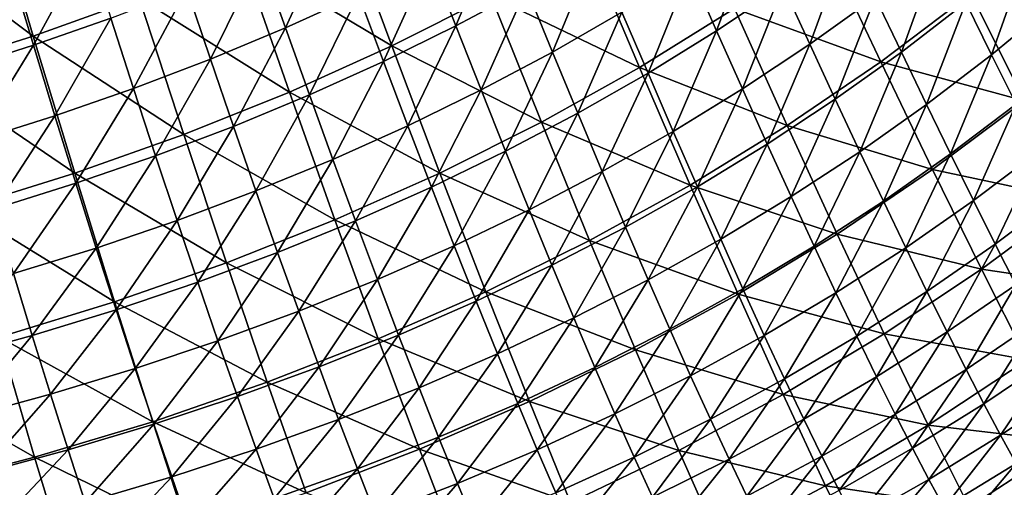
# Model space of a CAD drawing. Header units: millimetres. Extents: x -300 to 300, y -500 to 500.
# Tile 278 of 656: x 99 to 170, y -444 to -411. Entities that reach past the tile are written whole.
import ezdxf

# ---------------------------------------------------------------- set-up
doc = ezdxf.new("R2010")
doc.units = ezdxf.units.MM
doc.header["$LTSCALE"] = 81.481481
doc.layers.add('19', color=7, linetype='CONTINUOUS')
doc.layers.add('21', color=7, linetype='CONTINUOUS')

msp = doc.modelspace()

# ---------------------------------------------------------------- linework, layer by layer
at = {"layer": '19', "color": 7, "linetype": 'CONTINUOUS'}
for points in [[(89.556, -403.877, 61.094), (100.297, -411.909, 58.621), (97.195, -401.434, 60.966), (89.556, -403.877, 61.094)], [(100.297, -411.909, 58.621), (107.934, -409.166, 58.483), (97.195, -401.434, 60.966), (100.297, -411.909, 58.621)], [(115.336, -406.156, 58.337), (126.12, -412.624, 55.624), (122.505, -402.877, 58.183), (115.336, -406.156, 58.337)], [(126.12, -412.624, 55.624), (133.252, -409.015, 55.463), (122.505, -402.877, 58.183), (126.12, -412.624, 55.624)], [(92.422, -414.391, 58.75), (100.297, -411.909, 58.621), (89.556, -403.877, 61.094), (92.422, -414.391, 58.75)], [(167.844, -408.848, 48.998), (178.101, -411.293, 45.604), (174.108, -403.625, 48.814), (167.844, -408.848, 48.998)], [(133.252, -409.015, 55.463), (143.97, -414.177, 52.52), (140.148, -405.121, 55.295), (133.252, -409.015, 55.463)], [(143.97, -414.177, 52.52), (150.801, -409.935, 52.348), (140.148, -405.121, 55.295), (143.97, -414.177, 52.52)], [(150.801, -409.935, 52.348), (161.342, -413.755, 49.178), (157.395, -405.394, 52.17), (150.801, -409.935, 52.348)], [(161.342, -413.755, 49.178), (167.844, -408.848, 48.998), (157.395, -405.394, 52.17), (161.342, -413.755, 49.178)], [(107.934, -409.166, 58.483), (118.751, -415.952, 55.778), (115.336, -406.156, 58.337), (107.934, -409.166, 58.483)], [(118.751, -415.952, 55.778), (126.12, -412.624, 55.624), (115.336, -406.156, 58.337), (118.751, -415.952, 55.778)], [(100.297, -411.909, 58.621), (111.14, -419.005, 55.924), (107.934, -409.166, 58.483), (100.297, -411.909, 58.621)], [(111.14, -419.005, 55.924), (118.751, -415.952, 55.778), (107.934, -409.166, 58.483), (111.14, -419.005, 55.924)], [(126.12, -412.624, 55.624), (136.899, -418.122, 52.687), (133.252, -409.015, 55.463), (126.12, -412.624, 55.624)], [(136.899, -418.122, 52.687), (143.97, -414.177, 52.52), (133.252, -409.015, 55.463), (136.899, -418.122, 52.687)], [(161.342, -413.755, 49.178), (171.713, -416.571, 45.782), (167.844, -408.848, 48.998), (161.342, -413.755, 49.178)], [(171.713, -416.571, 45.782), (178.101, -411.293, 45.604), (167.844, -408.848, 48.998), (171.713, -416.571, 45.782)], [(143.97, -414.177, 52.52), (154.599, -418.35, 49.352), (150.801, -409.935, 52.348), (143.97, -414.177, 52.52)], [(154.599, -418.35, 49.352), (161.342, -413.755, 49.178), (150.801, -409.935, 52.348), (154.599, -418.35, 49.352)], [(92.422, -414.391, 58.75), (103.286, -421.787, 56.062), (100.297, -411.909, 58.621), (92.422, -414.391, 58.75)], [(103.286, -421.787, 56.062), (111.14, -419.005, 55.924), (100.297, -411.909, 58.621), (103.286, -421.787, 56.062)], [(118.751, -415.952, 55.778), (129.585, -421.778, 52.846), (126.12, -412.624, 55.624), (118.751, -415.952, 55.778)], [(129.585, -421.778, 52.846), (136.899, -418.122, 52.687), (126.12, -412.624, 55.624), (129.585, -421.778, 52.846)], [(136.899, -418.122, 52.687), (147.612, -422.64, 49.521), (143.97, -414.177, 52.52), (136.899, -418.122, 52.687)], [(147.612, -422.64, 49.521), (154.599, -418.35, 49.352), (143.97, -414.177, 52.52), (147.612, -422.64, 49.521)], [(154.599, -418.35, 49.352), (165.08, -421.527, 45.955), (161.342, -413.755, 49.178), (154.599, -418.35, 49.352)], [(165.08, -421.527, 45.955), (171.713, -416.571, 45.782), (161.342, -413.755, 49.178), (165.08, -421.527, 45.955)], [(95.186, -424.303, 56.191), (103.286, -421.787, 56.062), (92.422, -414.391, 58.75), (95.186, -424.303, 56.191)], [(111.14, -419.005, 55.924), (122.025, -425.148, 52.999), (118.751, -415.952, 55.778), (111.14, -419.005, 55.924)], [(122.025, -425.148, 52.999), (129.585, -421.778, 52.846), (118.751, -415.952, 55.778), (122.025, -425.148, 52.999)], [(165.08, -421.527, 45.955), (175.352, -423.7, 42.329), (171.713, -416.571, 45.782), (165.08, -421.527, 45.955)], [(129.585, -421.778, 52.846), (140.377, -426.628, 49.684), (136.899, -418.122, 52.687), (129.585, -421.778, 52.846)], [(140.377, -426.628, 49.684), (147.612, -422.64, 49.521), (136.899, -418.122, 52.687), (140.377, -426.628, 49.684)], [(147.612, -422.64, 49.521), (158.199, -426.166, 46.125), (154.599, -418.35, 49.352), (147.612, -422.64, 49.521)], [(158.199, -426.166, 46.125), (165.08, -421.527, 45.955), (154.599, -418.35, 49.352), (158.199, -426.166, 46.125)], [(103.286, -421.787, 56.062), (114.216, -428.237, 53.144), (111.14, -419.005, 55.924), (103.286, -421.787, 56.062)], [(114.216, -428.237, 53.144), (122.025, -425.148, 52.999), (111.14, -419.005, 55.924), (114.216, -428.237, 53.144)], [(95.186, -424.303, 56.191), (106.156, -431.05, 53.28), (103.286, -421.787, 56.062), (95.186, -424.303, 56.191)], [(106.156, -431.05, 53.28), (114.216, -428.237, 53.144), (103.286, -421.787, 56.062), (106.156, -431.05, 53.28)], [(122.025, -425.148, 52.999), (132.892, -430.321, 49.841), (129.585, -421.778, 52.846), (122.025, -425.148, 52.999)], [(132.892, -430.321, 49.841), (140.377, -426.628, 49.684), (129.585, -421.778, 52.846), (132.892, -430.321, 49.841)], [(158.199, -426.166, 46.125), (168.599, -428.693, 42.495), (165.08, -421.527, 45.955), (158.199, -426.166, 46.125)], [(168.599, -428.693, 42.495), (175.352, -423.7, 42.329), (165.08, -421.527, 45.955), (168.599, -428.693, 42.495)], [(140.377, -426.628, 49.684), (151.066, -430.493, 46.288), (147.612, -422.64, 49.521), (140.377, -426.628, 49.684)], [(151.066, -430.493, 46.288), (158.199, -426.166, 46.125), (147.612, -422.64, 49.521), (151.066, -430.493, 46.288)], [(168.599, -428.693, 42.495), (178.75, -430.217, 38.631), (175.352, -423.7, 42.329), (168.599, -428.693, 42.495)], [(97.84, -433.593, 53.407), (106.156, -431.05, 53.28), (95.186, -424.303, 56.191), (97.84, -433.593, 53.407)], [(114.216, -428.237, 53.144), (125.152, -433.724, 49.99), (122.025, -425.148, 52.999), (114.216, -428.237, 53.144)], [(125.152, -433.724, 49.99), (132.892, -430.321, 49.841), (122.025, -425.148, 52.999), (125.152, -433.724, 49.99)], [(151.066, -430.493, 46.288), (161.59, -433.364, 42.657), (158.199, -426.166, 46.125), (151.066, -430.493, 46.288)], [(161.59, -433.364, 42.657), (168.599, -428.693, 42.495), (158.199, -426.166, 46.125), (161.59, -433.364, 42.657)], [(132.892, -430.321, 49.841), (143.678, -434.515, 46.446), (140.377, -426.628, 49.684), (132.892, -430.321, 49.841)], [(143.678, -434.515, 46.446), (151.066, -430.493, 46.288), (140.377, -426.628, 49.684), (143.678, -434.515, 46.446)], [(106.156, -431.05, 53.28), (117.156, -436.842, 50.132), (114.216, -428.237, 53.144), (106.156, -431.05, 53.28)], [(117.156, -436.842, 50.132), (125.152, -433.724, 49.99), (114.216, -428.237, 53.144), (117.156, -436.842, 50.132)], [(161.59, -433.364, 42.657), (171.889, -435.237, 38.788), (168.599, -428.693, 42.495), (161.59, -433.364, 42.657)], [(171.889, -435.237, 38.788), (178.75, -430.217, 38.631), (168.599, -428.693, 42.495), (171.889, -435.237, 38.788)], [(125.152, -433.724, 49.99), (136.033, -438.237, 46.598), (132.892, -430.321, 49.841), (125.152, -433.724, 49.99)], [(136.033, -438.237, 46.598), (143.678, -434.515, 46.446), (132.892, -430.321, 49.841), (136.033, -438.237, 46.598)], [(143.678, -434.515, 46.446), (154.324, -437.72, 42.813), (151.066, -430.493, 46.288), (143.678, -434.515, 46.446)], [(154.324, -437.72, 42.813), (161.59, -433.364, 42.657), (151.066, -430.493, 46.288), (154.324, -437.72, 42.813)], [(97.84, -433.593, 53.407), (108.9, -439.68, 50.265), (106.156, -431.05, 53.28), (97.84, -433.593, 53.407)], [(108.9, -439.68, 50.265), (117.156, -436.842, 50.132), (106.156, -431.05, 53.28), (108.9, -439.68, 50.265)], [(154.324, -437.72, 42.813), (164.766, -439.93, 38.94), (161.59, -433.364, 42.657), (154.324, -437.72, 42.813)], [(164.766, -439.93, 38.94), (171.889, -435.237, 38.788), (161.59, -433.364, 42.657), (164.766, -439.93, 38.94)], [(89.266, -435.871, 53.525), (100.38, -442.244, 50.39), (97.84, -433.593, 53.407), (89.266, -435.871, 53.525)], [(100.38, -442.244, 50.39), (108.9, -439.68, 50.265), (97.84, -433.593, 53.407), (100.38, -442.244, 50.39)], [(117.156, -436.842, 50.132), (128.125, -441.664, 46.743), (125.152, -433.724, 49.99), (117.156, -436.842, 50.132)], [(128.125, -441.664, 46.743), (136.033, -438.237, 46.598), (125.152, -433.724, 49.99), (128.125, -441.664, 46.743)], [(136.033, -438.237, 46.598), (146.795, -441.765, 42.964), (143.678, -434.515, 46.446), (136.033, -438.237, 46.598)], [(146.795, -441.765, 42.964), (154.324, -437.72, 42.813), (143.678, -434.515, 46.446), (146.795, -441.765, 42.964)], [(164.766, -439.93, 38.94), (174.941, -441.141, 34.825), (171.889, -435.237, 38.788), (164.766, -439.93, 38.94)], [(91.594, -444.538, 50.506), (100.38, -442.244, 50.39), (89.266, -435.871, 53.525), (91.594, -444.538, 50.506)], [(108.9, -439.68, 50.265), (119.953, -444.803, 46.88), (117.156, -436.842, 50.132), (108.9, -439.68, 50.265)], [(119.953, -444.803, 46.88), (128.125, -441.664, 46.743), (117.156, -436.842, 50.132), (119.953, -444.803, 46.88)], [(128.125, -441.664, 46.743), (139.001, -445.507, 43.109), (136.033, -438.237, 46.598), (128.125, -441.664, 46.743)], [(139.001, -445.507, 43.109), (146.795, -441.765, 42.964), (136.033, -438.237, 46.598), (139.001, -445.507, 43.109)], [(146.795, -441.765, 42.964), (157.377, -444.302, 39.087), (154.324, -437.72, 42.813), (146.795, -441.765, 42.964)], [(157.377, -444.302, 39.087), (164.766, -439.93, 38.94), (154.324, -437.72, 42.813), (157.377, -444.302, 39.087)], [(100.38, -442.244, 50.39), (111.513, -447.658, 47.009), (108.9, -439.68, 50.265), (100.38, -442.244, 50.39)], [(111.513, -447.658, 47.009), (119.953, -444.803, 46.88), (108.9, -439.68, 50.265), (111.513, -447.658, 47.009)], [(157.377, -444.302, 39.087), (167.715, -445.844, 34.966), (164.766, -439.93, 38.94), (157.377, -444.302, 39.087)], [(167.715, -445.844, 34.966), (174.941, -441.141, 34.825), (164.766, -439.93, 38.94), (167.715, -445.844, 34.966)], [(167.715, -445.844, 34.966), (177.746, -446.39, 30.599), (174.941, -441.141, 34.825), (167.715, -445.844, 34.966)], [(119.953, -444.803, 46.88), (130.937, -448.95, 43.248), (128.125, -441.664, 46.743), (119.953, -444.803, 46.88)], [(130.937, -448.95, 43.248), (139.001, -445.507, 43.109), (128.125, -441.664, 46.743), (130.937, -448.95, 43.248)], [(139.001, -445.507, 43.109), (149.719, -448.361, 39.229), (146.795, -441.765, 42.964), (139.001, -445.507, 43.109)], [(149.719, -448.361, 39.229), (157.377, -444.302, 39.087), (146.795, -441.765, 42.964), (149.719, -448.361, 39.229)], [(91.594, -444.538, 50.506), (102.8, -450.236, 47.13), (100.38, -442.244, 50.39), (91.594, -444.538, 50.506)], [(102.8, -450.236, 47.13), (111.513, -447.658, 47.009), (100.38, -442.244, 50.39), (102.8, -450.236, 47.13)], [(149.719, -448.361, 39.229), (160.217, -450.224, 35.102), (157.377, -444.302, 39.087), (149.719, -448.361, 39.229)], [(160.217, -450.224, 35.102), (167.715, -445.844, 34.966), (157.377, -444.302, 39.087), (160.217, -450.224, 35.102)]]:
    msp.add_3dface(points, dxfattribs=at)
at = {"layer": '21', "color": 7, "linetype": 'CONTINUOUS'}
for points in [[(116.673, -406.275, 42.738), (121.869, -403.888, 42.626), (118.456, -411.312, 41.388), (116.673, -406.275, 42.738)], [(118.456, -411.312, 41.388), (121.869, -403.888, 42.626), (123.725, -408.911, 41.276), (118.456, -411.312, 41.388)], [(128.865, -406.362, 41.16), (133.877, -403.662, 41.042), (130.738, -411.176, 39.756), (128.865, -406.362, 41.16)], [(130.738, -411.176, 39.756), (133.877, -403.662, 41.042), (135.815, -408.461, 39.637), (130.738, -411.176, 39.756)], [(147.582, -407.145, 37.935), (152.332, -403.946, 37.811), (149.514, -411.527, 36.424), (147.582, -407.145, 37.935)], [(149.514, -411.527, 36.424), (152.332, -403.946, 37.811), (154.318, -408.314, 36.3), (149.514, -411.527, 36.424)], [(154.318, -408.314, 36.3), (158.992, -404.937, 36.175), (156.232, -412.487, 34.737), (154.318, -408.314, 36.3)], [(156.232, -412.487, 34.737), (158.992, -404.937, 36.175), (160.955, -409.098, 34.613), (156.232, -412.487, 34.737)], [(98.72, -407.303, 44.345), (104.222, -405.358, 44.245), (100.308, -412.574, 43.052), (98.72, -407.303, 44.345)], [(100.308, -412.574, 43.052), (104.222, -405.358, 44.245), (105.893, -410.616, 42.951), (100.308, -412.574, 43.052)], [(135.815, -408.461, 39.637), (140.763, -405.593, 39.516), (137.695, -413.066, 38.179), (135.815, -408.461, 39.637)], [(137.695, -413.066, 38.179), (140.763, -405.593, 39.516), (142.703, -410.184, 38.058), (137.695, -413.066, 38.179)], [(160.955, -409.098, 34.613), (165.548, -405.542, 34.489), (162.842, -413.064, 33.002), (160.955, -409.098, 34.613)], [(162.842, -413.064, 33.002), (165.548, -405.542, 34.489), (167.479, -409.496, 32.879), (162.842, -413.064, 33.002)], [(111.348, -408.517, 42.847), (116.673, -406.275, 42.738), (113.056, -413.567, 41.498), (111.348, -408.517, 42.847)], [(113.056, -413.567, 41.498), (116.673, -406.275, 42.738), (118.456, -411.312, 41.388), (113.056, -413.567, 41.498)], [(123.725, -408.911, 41.276), (128.865, -406.362, 41.16), (125.53, -413.739, 39.872), (123.725, -408.911, 41.276)], [(125.53, -413.739, 39.872), (128.865, -406.362, 41.16), (130.738, -411.176, 39.756), (125.53, -413.739, 39.872)], [(167.479, -409.496, 32.879), (171.986, -405.757, 32.755), (169.329, -413.254, 31.22), (167.479, -409.496, 32.879)], [(169.329, -413.254, 31.22), (171.986, -405.757, 32.755), (173.874, -409.506, 31.099), (169.329, -413.254, 31.22)], [(94.591, -414.393, 43.148), (98.72, -407.303, 44.345), (100.308, -412.574, 43.052), (94.591, -414.393, 43.148)], [(142.703, -410.184, 38.058), (147.582, -407.145, 37.935), (144.58, -414.579, 36.546), (142.703, -410.184, 38.058)], [(144.58, -414.579, 36.546), (147.582, -407.145, 37.935), (149.514, -411.527, 36.424), (144.58, -414.579, 36.546)], [(105.893, -410.616, 42.951), (111.348, -408.517, 42.847), (107.523, -415.678, 41.603), (105.893, -410.616, 42.951)], [(107.523, -415.678, 41.603), (111.348, -408.517, 42.847), (113.056, -413.567, 41.498), (107.523, -415.678, 41.603)], [(130.738, -411.176, 39.756), (135.815, -408.461, 39.637), (132.555, -415.793, 38.297), (130.738, -411.176, 39.756)], [(132.555, -415.793, 38.297), (135.815, -408.461, 39.637), (137.695, -413.066, 38.179), (132.555, -415.793, 38.297)], [(149.514, -411.527, 36.424), (154.318, -408.314, 36.3), (151.379, -415.712, 34.86), (149.514, -411.527, 36.424)], [(151.379, -415.712, 34.86), (154.318, -408.314, 36.3), (156.232, -412.487, 34.737), (151.379, -415.712, 34.86)], [(118.456, -411.312, 41.388), (123.725, -408.911, 41.276), (120.191, -416.152, 39.984), (118.456, -411.312, 41.388)], [(120.191, -416.152, 39.984), (123.725, -408.911, 41.276), (125.53, -413.739, 39.872), (120.191, -416.152, 39.984)], [(156.232, -412.487, 34.737), (160.955, -409.098, 34.613), (158.075, -416.462, 33.124), (156.232, -412.487, 34.737)], [(158.075, -416.462, 33.124), (160.955, -409.098, 34.613), (162.842, -413.064, 33.002), (158.075, -416.462, 33.124)], [(162.842, -413.064, 33.002), (167.479, -409.496, 32.879), (164.652, -416.83, 31.341), (162.842, -413.064, 33.002)], [(164.652, -416.83, 31.341), (167.479, -409.496, 32.879), (169.329, -413.254, 31.22), (164.652, -416.83, 31.341)], [(169.329, -413.254, 31.22), (173.874, -409.506, 31.099), (171.095, -416.812, 29.515), (169.329, -413.254, 31.22)], [(100.308, -412.574, 43.052), (105.893, -410.616, 42.951), (101.858, -417.646, 41.704), (100.308, -412.574, 43.052)], [(101.858, -417.646, 41.704), (105.893, -410.616, 42.951), (107.523, -415.678, 41.603), (101.858, -417.646, 41.704)], [(137.695, -413.066, 38.179), (142.703, -410.184, 38.058), (139.514, -417.472, 36.666), (137.695, -413.066, 38.179)], [(139.514, -417.472, 36.666), (142.703, -410.184, 38.058), (144.58, -414.579, 36.546), (139.514, -417.472, 36.666)], [(113.056, -413.567, 41.498), (118.456, -411.312, 41.388), (114.718, -418.418, 40.094), (113.056, -413.567, 41.498)], [(114.718, -418.418, 40.094), (118.456, -411.312, 41.388), (120.191, -416.152, 39.984), (114.718, -418.418, 40.094)], [(125.53, -413.739, 39.872), (130.738, -411.176, 39.756), (127.282, -418.367, 38.413), (125.53, -413.739, 39.872)], [(127.282, -418.367, 38.413), (130.738, -411.176, 39.756), (132.555, -415.793, 38.297), (127.282, -418.367, 38.413)], [(144.58, -414.579, 36.546), (149.514, -411.527, 36.424), (146.393, -418.774, 34.981), (144.58, -414.579, 36.546)], [(146.393, -418.774, 34.981), (149.514, -411.527, 36.424), (151.379, -415.712, 34.86), (146.393, -418.774, 34.981)], [(94.591, -414.393, 43.148), (100.308, -412.574, 43.052), (96.057, -419.474, 41.801), (94.591, -414.393, 43.148)], [(96.057, -419.474, 41.801), (100.308, -412.574, 43.052), (101.858, -417.646, 41.704), (96.057, -419.474, 41.801)], [(151.379, -415.712, 34.86), (156.232, -412.487, 34.737), (153.174, -419.695, 33.246), (151.379, -415.712, 34.86)], [(153.174, -419.695, 33.246), (156.232, -412.487, 34.737), (158.075, -416.462, 33.124), (153.174, -419.695, 33.246)], [(132.555, -415.793, 38.297), (137.695, -413.066, 38.179), (134.315, -420.209, 36.784), (132.555, -415.793, 38.297)], [(134.315, -420.209, 36.784), (137.695, -413.066, 38.179), (139.514, -417.472, 36.666), (134.315, -420.209, 36.784)], [(158.075, -416.462, 33.124), (162.842, -413.064, 33.002), (159.842, -420.235, 31.462), (158.075, -416.462, 33.124)], [(159.842, -420.235, 31.462), (162.842, -413.064, 33.002), (164.652, -416.83, 31.341), (159.842, -420.235, 31.462)], [(164.652, -416.83, 31.341), (169.329, -413.254, 31.22), (166.382, -420.392, 29.634), (164.652, -416.83, 31.341)], [(166.382, -420.392, 29.634), (169.329, -413.254, 31.22), (171.095, -416.812, 29.515), (166.382, -420.392, 29.634)], [(107.523, -415.678, 41.603), (113.056, -413.567, 41.498), (109.11, -420.538, 40.2), (107.523, -415.678, 41.603)], [(109.11, -420.538, 40.2), (113.056, -413.567, 41.498), (114.718, -418.418, 40.094), (109.11, -420.538, 40.2)], [(120.191, -416.152, 39.984), (125.53, -413.739, 39.872), (121.876, -420.79, 38.526), (120.191, -416.152, 39.984)], [(121.876, -420.79, 38.526), (125.53, -413.739, 39.872), (127.282, -418.367, 38.413), (121.876, -420.79, 38.526)], [(139.514, -417.472, 36.666), (144.58, -414.579, 36.546), (141.272, -421.675, 35.101), (139.514, -417.472, 36.666)], [(141.272, -421.675, 35.101), (144.58, -414.579, 36.546), (146.393, -418.774, 34.981), (141.272, -421.675, 35.101)], [(101.858, -417.646, 41.704), (107.523, -415.678, 41.603), (103.367, -422.515, 40.301), (101.858, -417.646, 41.704)], [(103.367, -422.515, 40.301), (107.523, -415.678, 41.603), (109.11, -420.538, 40.2), (103.367, -422.515, 40.301)], [(114.718, -418.418, 40.094), (120.191, -416.152, 39.984), (116.333, -423.064, 38.635), (114.718, -418.418, 40.094)], [(116.333, -423.064, 38.635), (120.191, -416.152, 39.984), (121.876, -420.79, 38.526), (116.333, -423.064, 38.635)], [(127.282, -418.367, 38.413), (132.555, -415.793, 38.297), (128.98, -422.791, 36.9), (127.282, -418.367, 38.413)], [(128.98, -422.791, 36.9), (132.555, -415.793, 38.297), (134.315, -420.209, 36.784), (128.98, -422.791, 36.9)], [(146.393, -418.774, 34.981), (151.379, -415.712, 34.86), (148.138, -422.763, 33.366), (146.393, -418.774, 34.981)], [(148.138, -422.763, 33.366), (151.379, -415.712, 34.86), (153.174, -419.695, 33.246), (148.138, -422.763, 33.366)], [(153.174, -419.695, 33.246), (158.075, -416.462, 33.124), (154.897, -423.472, 31.583), (153.174, -419.695, 33.246)], [(154.897, -423.472, 31.583), (158.075, -416.462, 33.124), (159.842, -420.235, 31.462), (154.897, -423.472, 31.583)], [(159.842, -420.235, 31.462), (164.652, -416.83, 31.341), (161.533, -423.8, 29.754), (159.842, -420.235, 31.462)], [(161.533, -423.8, 29.754), (164.652, -416.83, 31.341), (166.382, -420.392, 29.634), (161.533, -423.8, 29.754)], [(166.382, -420.392, 29.634), (171.095, -416.812, 29.515), (168.03, -423.747, 27.882), (166.382, -420.392, 29.634)], [(168.03, -423.747, 27.882), (171.095, -416.812, 29.515), (172.777, -420.166, 27.764), (168.03, -423.747, 27.882)], [(96.057, -419.474, 41.801), (101.858, -417.646, 41.704), (97.486, -424.35, 40.399), (96.057, -419.474, 41.801)], [(97.486, -424.35, 40.399), (101.858, -417.646, 41.704), (103.367, -422.515, 40.301), (97.486, -424.35, 40.399)], [(134.315, -420.209, 36.784), (139.514, -417.472, 36.666), (136.016, -424.419, 35.219), (134.315, -420.209, 36.784)], [(136.016, -424.419, 35.219), (139.514, -417.472, 36.666), (141.272, -421.675, 35.101), (136.016, -424.419, 35.219)], [(109.11, -420.538, 40.2), (114.718, -418.418, 40.094), (110.653, -425.192, 38.742), (109.11, -420.538, 40.2)], [(110.653, -425.192, 38.742), (114.718, -418.418, 40.094), (116.333, -423.064, 38.635), (110.653, -425.192, 38.742)], [(121.876, -420.79, 38.526), (127.282, -418.367, 38.413), (123.509, -425.222, 37.013), (121.876, -420.79, 38.526)], [(123.509, -425.222, 37.013), (127.282, -418.367, 38.413), (128.98, -422.791, 36.9), (123.509, -425.222, 37.013)], [(141.272, -421.675, 35.101), (146.393, -418.774, 34.981), (142.967, -425.671, 33.485), (141.272, -421.675, 35.101)], [(142.967, -425.671, 33.485), (146.393, -418.774, 34.981), (148.138, -422.763, 33.366), (142.967, -425.671, 33.485)], [(148.138, -422.763, 33.366), (153.174, -419.695, 33.246), (149.816, -426.545, 31.702), (148.138, -422.763, 33.366)], [(149.816, -426.545, 31.702), (153.174, -419.695, 33.246), (154.897, -423.472, 31.583), (149.816, -426.545, 31.702)], [(103.367, -422.515, 40.301), (109.11, -420.538, 40.2), (104.835, -427.176, 38.844), (103.367, -422.515, 40.301)], [(104.835, -427.176, 38.844), (109.11, -420.538, 40.2), (110.653, -425.192, 38.742), (104.835, -427.176, 38.844)], [(128.98, -422.791, 36.9), (134.315, -420.209, 36.784), (130.622, -427.008, 35.334), (128.98, -422.791, 36.9)], [(130.622, -427.008, 35.334), (134.315, -420.209, 36.784), (136.016, -424.419, 35.219), (130.622, -427.008, 35.334)], [(154.897, -423.472, 31.583), (159.842, -420.235, 31.462), (156.547, -427.04, 29.873), (154.897, -423.472, 31.583)], [(156.547, -427.04, 29.873), (159.842, -420.235, 31.462), (161.533, -423.8, 29.754), (156.547, -427.04, 29.873)], [(161.533, -423.8, 29.754), (166.382, -420.392, 29.634), (163.145, -427.155, 28), (161.533, -423.8, 29.754)], [(163.145, -427.155, 28), (166.382, -420.392, 29.634), (168.03, -423.747, 27.882), (163.145, -427.155, 28)], [(168.03, -423.747, 27.882), (172.777, -420.166, 27.764), (169.593, -426.89, 26.087), (168.03, -423.747, 27.882)], [(169.593, -426.89, 26.087), (172.777, -420.166, 27.764), (174.371, -423.312, 25.972), (169.593, -426.89, 26.087)], [(116.333, -423.064, 38.635), (121.876, -420.79, 38.526), (117.9, -427.503, 37.123), (116.333, -423.064, 38.635)], [(117.9, -427.503, 37.123), (121.876, -420.79, 38.526), (123.509, -425.222, 37.013), (117.9, -427.503, 37.123)], [(136.016, -424.419, 35.219), (141.272, -421.675, 35.101), (137.657, -428.419, 33.603), (136.016, -424.419, 35.219)], [(137.657, -428.419, 33.603), (141.272, -421.675, 35.101), (142.967, -425.671, 33.485), (137.657, -428.419, 33.603)], [(97.486, -424.35, 40.399), (103.367, -422.515, 40.301), (98.877, -429.016, 38.942), (97.486, -424.35, 40.399)], [(98.877, -429.016, 38.942), (103.367, -422.515, 40.301), (104.835, -427.176, 38.844), (98.877, -429.016, 38.942)], [(110.653, -425.192, 38.742), (116.333, -423.064, 38.635), (112.151, -429.636, 37.229), (110.653, -425.192, 38.742)], [(112.151, -429.636, 37.229), (116.333, -423.064, 38.635), (117.9, -427.503, 37.123), (112.151, -429.636, 37.229)], [(123.509, -425.222, 37.013), (128.98, -422.791, 36.9), (125.09, -429.443, 35.447), (123.509, -425.222, 37.013)], [(125.09, -429.443, 35.447), (128.98, -422.791, 36.9), (130.622, -427.008, 35.334), (125.09, -429.443, 35.447)], [(142.967, -425.671, 33.485), (148.138, -422.763, 33.366), (144.595, -429.455, 31.821), (142.967, -425.671, 33.485)], [(144.595, -429.455, 31.821), (148.138, -422.763, 33.366), (149.816, -426.545, 31.702), (144.595, -429.455, 31.821)], [(169.593, -426.89, 26.087), (174.371, -423.312, 25.972), (171.071, -429.819, 24.255), (169.593, -426.89, 26.087)], [(149.816, -426.545, 31.702), (154.897, -423.472, 31.583), (151.423, -430.113, 29.992), (149.816, -426.545, 31.702)], [(151.423, -430.113, 29.992), (154.897, -423.472, 31.583), (156.547, -427.04, 29.873), (151.423, -430.113, 29.992)], [(156.547, -427.04, 29.873), (161.533, -423.8, 29.754), (158.122, -430.393, 28.118), (156.547, -427.04, 29.873)], [(158.122, -430.393, 28.118), (161.533, -423.8, 29.754), (163.145, -427.155, 28), (158.122, -430.393, 28.118)], [(163.145, -427.155, 28), (168.03, -423.747, 27.882), (164.676, -430.294, 26.204), (163.145, -427.155, 28)], [(164.676, -430.294, 26.204), (168.03, -423.747, 27.882), (169.593, -426.89, 26.087), (164.676, -430.294, 26.204)], [(130.622, -427.008, 35.334), (136.016, -424.419, 35.219), (132.207, -431.011, 33.718), (130.622, -427.008, 35.334)], [(132.207, -431.011, 33.718), (136.016, -424.419, 35.219), (137.657, -428.419, 33.603), (132.207, -431.011, 33.718)], [(104.835, -427.176, 38.844), (110.653, -425.192, 38.742), (106.26, -431.624, 37.332), (104.835, -427.176, 38.844)], [(106.26, -431.624, 37.332), (110.653, -425.192, 38.742), (112.151, -429.636, 37.229), (106.26, -431.624, 37.332)], [(117.9, -427.503, 37.123), (123.509, -425.222, 37.013), (119.416, -431.728, 35.557), (117.9, -427.503, 37.123)], [(119.416, -431.728, 35.557), (123.509, -425.222, 37.013), (125.09, -429.443, 35.447), (119.416, -431.728, 35.557)], [(137.657, -428.419, 33.603), (142.967, -425.671, 33.485), (139.235, -432.205, 31.938), (137.657, -428.419, 33.603)], [(139.235, -432.205, 31.938), (142.967, -425.671, 33.485), (144.595, -429.455, 31.821), (139.235, -432.205, 31.938)], [(144.595, -429.455, 31.821), (149.816, -426.545, 31.702), (146.157, -433.022, 30.11), (144.595, -429.455, 31.821)], [(146.157, -433.022, 30.11), (149.816, -426.545, 31.702), (151.423, -430.113, 29.992), (146.157, -433.022, 30.11)], [(164.676, -430.294, 26.204), (169.593, -426.89, 26.087), (166.125, -433.216, 24.371), (164.676, -430.294, 26.204)], [(166.125, -433.216, 24.371), (169.593, -426.89, 26.087), (171.071, -429.819, 24.255), (166.125, -433.216, 24.371)], [(98.877, -429.016, 38.942), (104.835, -427.176, 38.844), (100.227, -433.468, 37.43), (98.877, -429.016, 38.942)], [(100.227, -433.468, 37.43), (104.835, -427.176, 38.844), (106.26, -431.624, 37.332), (100.227, -433.468, 37.43)], [(112.151, -429.636, 37.229), (117.9, -427.503, 37.123), (113.601, -433.865, 35.664), (112.151, -429.636, 37.229)], [(113.601, -433.865, 35.664), (117.9, -427.503, 37.123), (119.416, -431.728, 35.557), (113.601, -433.865, 35.664)], [(125.09, -429.443, 35.447), (130.622, -427.008, 35.334), (126.616, -433.449, 33.831), (125.09, -429.443, 35.447)], [(126.616, -433.449, 33.831), (130.622, -427.008, 35.334), (132.207, -431.011, 33.718), (126.616, -433.449, 33.831)], [(151.423, -430.113, 29.992), (156.547, -427.04, 29.873), (152.957, -433.463, 28.237), (151.423, -430.113, 29.992)], [(152.957, -433.463, 28.237), (156.547, -427.04, 29.873), (158.122, -430.393, 28.118), (152.957, -433.463, 28.237)], [(158.122, -430.393, 28.118), (163.145, -427.155, 28), (159.618, -433.527, 26.322), (158.122, -430.393, 28.118)], [(159.618, -433.527, 26.322), (163.145, -427.155, 28), (164.676, -430.294, 26.204), (159.618, -433.527, 26.322)], [(132.207, -431.011, 33.718), (137.657, -428.419, 33.603), (133.733, -434.797, 32.054), (132.207, -431.011, 33.718)], [(133.733, -434.797, 32.054), (137.657, -428.419, 33.603), (139.235, -432.205, 31.938), (133.733, -434.797, 32.054)], [(94.05, -435.172, 37.524), (98.877, -429.016, 38.942), (100.227, -433.468, 37.43), (94.05, -435.172, 37.524)], [(106.26, -431.624, 37.332), (112.151, -429.636, 37.229), (107.642, -435.855, 35.767), (106.26, -431.624, 37.332)], [(107.642, -435.855, 35.767), (112.151, -429.636, 37.229), (113.601, -433.865, 35.664), (107.642, -435.855, 35.767)], [(119.416, -431.728, 35.557), (125.09, -429.443, 35.447), (120.882, -435.736, 33.942), (119.416, -431.728, 35.557)], [(120.882, -435.736, 33.942), (125.09, -429.443, 35.447), (126.616, -433.449, 33.831), (120.882, -435.736, 33.942)], [(139.235, -432.205, 31.938), (144.595, -429.455, 31.821), (140.75, -435.771, 30.228), (139.235, -432.205, 31.938)], [(140.75, -435.771, 30.228), (144.595, -429.455, 31.821), (146.157, -433.022, 30.11), (140.75, -435.771, 30.228)], [(166.125, -433.216, 24.371), (171.071, -429.819, 24.255), (167.492, -435.918, 22.507), (166.125, -433.216, 24.371)], [(167.492, -435.918, 22.507), (171.071, -429.819, 24.255), (172.464, -432.532, 22.391), (167.492, -435.918, 22.507)], [(146.157, -433.022, 30.11), (151.423, -430.113, 29.992), (147.65, -436.37, 28.355), (146.157, -433.022, 30.11)], [(147.65, -436.37, 28.355), (151.423, -430.113, 29.992), (152.957, -433.463, 28.237), (147.65, -436.37, 28.355)], [(152.957, -433.463, 28.237), (158.122, -430.393, 28.118), (154.418, -436.592, 26.44), (152.957, -433.463, 28.237)], [(154.418, -436.592, 26.44), (158.122, -430.393, 28.118), (159.618, -433.527, 26.322), (154.418, -436.592, 26.44)], [(159.618, -433.527, 26.322), (164.676, -430.294, 26.204), (161.037, -436.44, 24.489), (159.618, -433.527, 26.322)], [(161.037, -436.44, 24.489), (164.676, -430.294, 26.204), (166.125, -433.216, 24.371), (161.037, -436.44, 24.489)], [(126.616, -433.449, 33.831), (132.207, -431.011, 33.718), (128.086, -437.235, 32.167), (126.616, -433.449, 33.831)], [(128.086, -437.235, 32.167), (132.207, -431.011, 33.718), (133.733, -434.797, 32.054), (128.086, -437.235, 32.167)], [(100.227, -433.468, 37.43), (106.26, -431.624, 37.332), (101.537, -437.701, 35.866), (100.227, -433.468, 37.43)], [(101.537, -437.701, 35.866), (106.26, -431.624, 37.332), (107.642, -435.855, 35.767), (101.537, -437.701, 35.866)], [(113.601, -433.865, 35.664), (119.416, -431.728, 35.557), (115.003, -437.873, 34.049), (113.601, -433.865, 35.664)], [(115.003, -437.873, 34.049), (119.416, -431.728, 35.557), (120.882, -435.736, 33.942), (115.003, -437.873, 34.049)], [(133.733, -434.797, 32.054), (139.235, -432.205, 31.938), (135.198, -438.362, 30.343), (133.733, -434.797, 32.054)], [(135.198, -438.362, 30.343), (139.235, -432.205, 31.938), (140.75, -435.771, 30.228), (135.198, -438.362, 30.343)], [(167.492, -435.918, 22.507), (172.464, -432.532, 22.391), (168.777, -438.399, 20.615), (167.492, -435.918, 22.507)], [(168.777, -438.399, 20.615), (172.464, -432.532, 22.391), (173.77, -435.028, 20.499), (168.777, -438.399, 20.615)], [(140.75, -435.771, 30.228), (146.157, -433.022, 30.11), (142.198, -439.114, 28.473), (140.75, -435.771, 30.228)], [(142.198, -439.114, 28.473), (146.157, -433.022, 30.11), (147.65, -436.37, 28.355), (142.198, -439.114, 28.473)], [(161.037, -436.44, 24.489), (166.125, -433.216, 24.371), (162.376, -439.131, 22.624), (161.037, -436.44, 24.489)], [(162.376, -439.131, 22.624), (166.125, -433.216, 24.371), (167.492, -435.918, 22.507), (162.376, -439.131, 22.624)], [(94.05, -435.172, 37.524), (100.227, -433.468, 37.43), (95.286, -439.405, 35.961), (94.05, -435.172, 37.524)], [(95.286, -439.405, 35.961), (100.227, -433.468, 37.43), (101.537, -437.701, 35.866), (95.286, -439.405, 35.961)], [(107.642, -435.855, 35.767), (113.601, -433.865, 35.664), (108.978, -439.864, 34.153), (107.642, -435.855, 35.767)], [(108.978, -439.864, 34.153), (113.601, -433.865, 35.664), (115.003, -437.873, 34.049), (108.978, -439.864, 34.153)], [(120.882, -435.736, 33.942), (126.616, -433.449, 33.831), (122.295, -439.521, 32.278), (120.882, -435.736, 33.942)], [(122.295, -439.521, 32.278), (126.616, -433.449, 33.831), (128.086, -437.235, 32.167), (122.295, -439.521, 32.278)], [(147.65, -436.37, 28.355), (152.957, -433.463, 28.237), (149.072, -439.491, 26.559), (147.65, -436.37, 28.355)], [(149.072, -439.491, 26.559), (152.957, -433.463, 28.237), (154.418, -436.592, 26.44), (149.072, -439.491, 26.559)], [(154.418, -436.592, 26.44), (159.618, -433.527, 26.322), (155.803, -439.496, 24.608), (154.418, -436.592, 26.44)], [(155.803, -439.496, 24.608), (159.618, -433.527, 26.322), (161.037, -436.44, 24.489), (155.803, -439.496, 24.608)], [(128.086, -437.235, 32.167), (133.733, -434.797, 32.054), (129.499, -440.797, 30.457), (128.086, -437.235, 32.167)], [(129.499, -440.797, 30.457), (133.733, -434.797, 32.054), (135.198, -438.362, 30.343), (129.499, -440.797, 30.457)], [(168.777, -438.399, 20.615), (173.77, -435.028, 20.499), (169.978, -440.658, 18.701), (168.777, -438.399, 20.615)], [(169.978, -440.658, 18.701), (173.77, -435.028, 20.499), (174.99, -437.304, 18.583), (169.978, -440.658, 18.701)], [(101.537, -437.701, 35.866), (107.642, -435.855, 35.767), (102.805, -441.709, 34.252), (101.537, -437.701, 35.866)], [(102.805, -441.709, 34.252), (107.642, -435.855, 35.767), (108.978, -439.864, 34.153), (102.805, -441.709, 34.252)], [(115.003, -437.873, 34.049), (120.882, -435.736, 33.942), (116.355, -441.657, 32.386), (115.003, -437.873, 34.049)], [(116.355, -441.657, 32.386), (120.882, -435.736, 33.942), (122.295, -439.521, 32.278), (116.355, -441.657, 32.386)], [(135.198, -438.362, 30.343), (140.75, -435.771, 30.228), (136.6, -441.7, 28.589), (135.198, -438.362, 30.343)], [(136.6, -441.7, 28.589), (140.75, -435.771, 30.228), (142.198, -439.114, 28.473), (136.6, -441.7, 28.589)], [(162.376, -439.131, 22.624), (167.492, -435.918, 22.507), (163.637, -441.597, 20.734), (162.376, -439.131, 22.624)], [(163.637, -441.597, 20.734), (167.492, -435.918, 22.507), (168.777, -438.399, 20.615), (163.637, -441.597, 20.734)], [(142.198, -439.114, 28.473), (147.65, -436.37, 28.355), (143.58, -442.229, 26.677), (142.198, -439.114, 28.473)], [(143.58, -442.229, 26.677), (147.65, -436.37, 28.355), (149.072, -439.491, 26.559), (143.58, -442.229, 26.677)], [(149.072, -439.491, 26.559), (154.418, -436.592, 26.44), (150.423, -442.386, 24.727), (149.072, -439.491, 26.559)], [(150.423, -442.386, 24.727), (154.418, -436.592, 26.44), (155.803, -439.496, 24.608), (150.423, -442.386, 24.727)], [(155.803, -439.496, 24.608), (161.037, -436.44, 24.489), (157.114, -442.174, 22.744), (155.803, -439.496, 24.608)], [(157.114, -442.174, 22.744), (161.037, -436.44, 24.489), (162.376, -439.131, 22.624), (157.114, -442.174, 22.744)], [(122.295, -439.521, 32.278), (128.086, -437.235, 32.167), (123.653, -443.08, 30.569), (122.295, -439.521, 32.278)], [(123.653, -443.08, 30.569), (128.086, -437.235, 32.167), (129.499, -440.797, 30.457), (123.653, -443.08, 30.569)], [(169.978, -440.658, 18.701), (174.99, -437.304, 18.583), (171.096, -442.692, 16.77), (169.978, -440.658, 18.701)], [(95.286, -439.405, 35.961), (101.537, -437.701, 35.866), (96.482, -443.413, 34.348), (95.286, -439.405, 35.961)], [(96.482, -443.413, 34.348), (101.537, -437.701, 35.866), (102.805, -441.709, 34.252), (96.482, -443.413, 34.348)], [(108.978, -439.864, 34.153), (115.003, -437.873, 34.049), (110.268, -443.645, 32.491), (108.978, -439.864, 34.153)], [(110.268, -443.645, 32.491), (115.003, -437.873, 34.049), (116.355, -441.657, 32.386), (110.268, -443.645, 32.491)], [(129.499, -440.797, 30.457), (135.198, -438.362, 30.343), (130.853, -444.13, 28.704), (129.499, -440.797, 30.457)], [(130.853, -444.13, 28.704), (135.198, -438.362, 30.343), (136.6, -441.7, 28.589), (130.853, -444.13, 28.704)], [(163.637, -441.597, 20.734), (168.777, -438.399, 20.615), (164.818, -443.838, 18.822), (163.637, -441.597, 20.734)], [(164.818, -443.838, 18.822), (168.777, -438.399, 20.615), (169.978, -440.658, 18.701), (164.818, -443.838, 18.822)], [(116.355, -441.657, 32.386), (122.295, -439.521, 32.278), (117.657, -445.212, 30.678), (116.355, -441.657, 32.386)], [(117.657, -445.212, 30.678), (122.295, -439.521, 32.278), (123.653, -443.08, 30.569), (117.657, -445.212, 30.678)], [(136.6, -441.7, 28.589), (142.198, -439.114, 28.473), (137.939, -444.807, 26.795), (136.6, -441.7, 28.589)], [(137.939, -444.807, 26.795), (142.198, -439.114, 28.473), (143.58, -442.229, 26.677), (137.939, -444.807, 26.795)], [(143.58, -442.229, 26.677), (149.072, -439.491, 26.559), (144.894, -445.113, 24.847), (143.58, -442.229, 26.677)], [(144.894, -445.113, 24.847), (149.072, -439.491, 26.559), (150.423, -442.386, 24.727), (144.894, -445.113, 24.847)], [(150.423, -442.386, 24.727), (155.803, -439.496, 24.608), (151.702, -445.051, 22.865), (150.423, -442.386, 24.727)], [(151.702, -445.051, 22.865), (155.803, -439.496, 24.608), (157.114, -442.174, 22.744), (151.702, -445.051, 22.865)], [(157.114, -442.174, 22.744), (162.376, -439.131, 22.624), (158.349, -444.625, 20.855), (157.114, -442.174, 22.744)], [(158.349, -444.625, 20.855), (162.376, -439.131, 22.624), (163.637, -441.597, 20.734), (158.349, -444.625, 20.855)], [(102.805, -441.709, 34.252), (108.978, -439.864, 34.153), (104.029, -445.489, 32.592), (102.805, -441.709, 34.252)], [(104.029, -445.489, 32.592), (108.978, -439.864, 34.153), (110.268, -443.645, 32.491), (104.029, -445.489, 32.592)], [(123.653, -443.08, 30.569), (129.499, -440.797, 30.457), (124.956, -446.406, 28.817), (123.653, -443.08, 30.569)], [(124.956, -446.406, 28.817), (129.499, -440.797, 30.457), (130.853, -444.13, 28.704), (124.956, -446.406, 28.817)], [(164.818, -443.838, 18.822), (169.978, -440.658, 18.701), (165.92, -445.851, 16.894), (164.818, -443.838, 18.822)], [(165.92, -445.851, 16.894), (169.978, -440.658, 18.701), (171.096, -442.692, 16.77), (165.92, -445.851, 16.894)], [(96.482, -443.413, 34.348), (102.805, -441.709, 34.252), (97.638, -447.19, 32.688), (96.482, -443.413, 34.348)], [(97.638, -447.19, 32.688), (102.805, -441.709, 34.252), (104.029, -445.489, 32.592), (97.638, -447.19, 32.688)], [(110.268, -443.645, 32.491), (116.355, -441.657, 32.386), (111.51, -447.196, 30.784), (110.268, -443.645, 32.491)], [(111.51, -447.196, 30.784), (116.355, -441.657, 32.386), (117.657, -445.212, 30.678), (111.51, -447.196, 30.784)], [(130.853, -444.13, 28.704), (136.6, -441.7, 28.589), (132.147, -447.228, 26.911), (130.853, -444.13, 28.704)], [(132.147, -447.228, 26.911), (136.6, -441.7, 28.589), (137.939, -444.807, 26.795), (132.147, -447.228, 26.911)], [(158.349, -444.625, 20.855), (163.637, -441.597, 20.734), (159.508, -446.847, 18.946), (158.349, -444.625, 20.855)], [(159.508, -446.847, 18.946), (163.637, -441.597, 20.734), (164.818, -443.838, 18.822), (159.508, -446.847, 18.946)], [(137.939, -444.807, 26.795), (143.58, -442.229, 26.677), (139.213, -447.68, 24.966), (137.939, -444.807, 26.795)], [(139.213, -447.68, 24.966), (143.58, -442.229, 26.677), (144.894, -445.113, 24.847), (139.213, -447.68, 24.966)], [(144.894, -445.113, 24.847), (150.423, -442.386, 24.727), (146.139, -447.765, 22.987), (144.894, -445.113, 24.847)], [(146.139, -447.765, 22.987), (150.423, -442.386, 24.727), (151.702, -445.051, 22.865), (146.139, -447.765, 22.987)], [(151.702, -445.051, 22.865), (157.114, -442.174, 22.744), (152.91, -447.487, 20.979), (151.702, -445.051, 22.865)], [(152.91, -447.487, 20.979), (157.114, -442.174, 22.744), (158.349, -444.625, 20.855), (152.91, -447.487, 20.979)], [(117.657, -445.212, 30.678), (123.653, -443.08, 30.569), (118.907, -448.532, 28.928), (117.657, -445.212, 30.678)], [(118.907, -448.532, 28.928), (123.653, -443.08, 30.569), (124.956, -446.406, 28.817), (118.907, -448.532, 28.928)], [(165.92, -445.851, 16.894), (171.096, -442.692, 16.77), (166.945, -447.642, 14.957), (165.92, -445.851, 16.894)], [(166.945, -447.642, 14.957), (171.096, -442.692, 16.77), (172.134, -444.507, 14.828), (166.945, -447.642, 14.957)], [(104.029, -445.489, 32.592), (110.268, -443.645, 32.491), (105.209, -449.035, 30.887), (104.029, -445.489, 32.592)], [(105.209, -449.035, 30.887), (110.268, -443.645, 32.491), (111.51, -447.196, 30.784), (105.209, -449.035, 30.887)], [(159.508, -446.847, 18.946), (164.818, -443.838, 18.822), (160.592, -448.84, 17.023), (159.508, -446.847, 18.946)], [(160.592, -448.84, 17.023), (164.818, -443.838, 18.822), (165.92, -445.851, 16.894), (160.592, -448.84, 17.023)], [(124.956, -446.406, 28.817), (130.853, -444.13, 28.704), (126.203, -449.496, 27.027), (124.956, -446.406, 28.817)], [(126.203, -449.496, 27.027), (130.853, -444.13, 28.704), (132.147, -447.228, 26.911), (126.203, -449.496, 27.027)]]:
    msp.add_3dface(points, dxfattribs=at)

doc.saveas('drawing.dxf')
